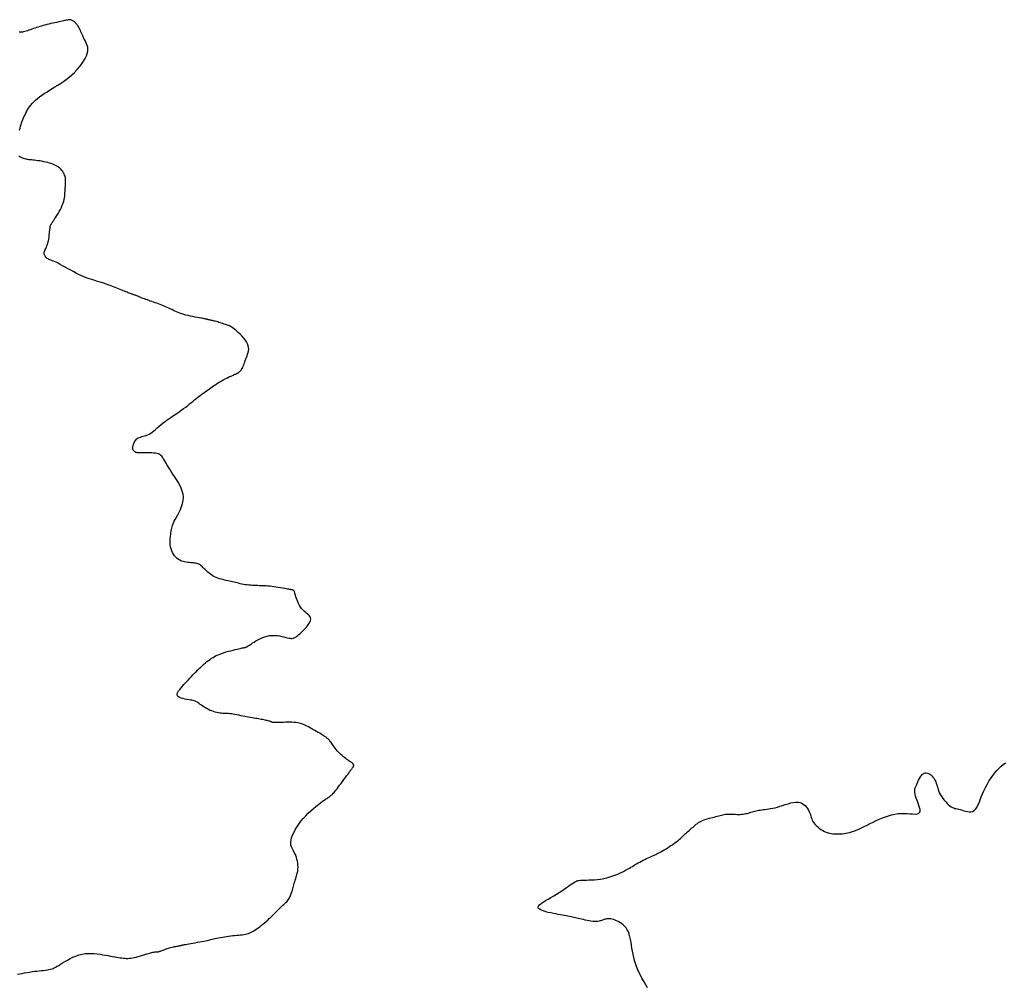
# Model space of a CAD drawing. Header units: millimetres. Extents: x 32690613 to 32693367, y 5343692 to 5344708.
# Tile 533 of 656: x 32692396 to 32692436, y 5344547 to 5344586. Entities that reach past the tile are written whole.
import ezdxf

# ---------------------------------------------------------------- set-up
doc = ezdxf.new("R2010")
doc.units = ezdxf.units.MM
doc.header["$LTSCALE"] = 20
doc.layers.add('02-DGM_HL_492.50', color=92, linetype='Continuous')
doc.layers.add('02-DGM_HL_493.00', color=102, linetype='Continuous')

msp = doc.modelspace()

# ---------------------------------------------------------------- linework, layer by layer
at = {"layer": '02-DGM_HL_492.50', "elevation": 492.5, "flags": 128}
for points in [[(32692396.154, 5344581.216), (32692396.169, 5344581.293), (32692396.187, 5344581.367), (32692396.208, 5344581.438), (32692396.232, 5344581.506), (32692396.257, 5344581.573), (32692396.284, 5344581.638), (32692396.313, 5344581.702), (32692396.341, 5344581.766), (32692396.37, 5344581.829), (32692396.4, 5344581.893), (32692396.432, 5344581.957), (32692396.467, 5344582.021), (32692396.506, 5344582.085), (32692396.549, 5344582.149), (32692396.599, 5344582.214), (32692396.655, 5344582.278), (32692396.719, 5344582.343), (32692396.79, 5344582.409), (32692396.868, 5344582.474), (32692396.952, 5344582.54), (32692397.042, 5344582.606), (32692397.138, 5344582.673), (32692397.238, 5344582.739), (32692397.343, 5344582.806), (32692397.452, 5344582.873), (32692397.563, 5344582.941), (32692397.677, 5344583.011), (32692397.792, 5344583.084), (32692397.907, 5344583.161), (32692398.021, 5344583.243), (32692398.134, 5344583.33), (32692398.245, 5344583.425), (32692398.351, 5344583.526), (32692398.453, 5344583.634), (32692398.548, 5344583.744), (32692398.634, 5344583.857), (32692398.711, 5344583.969), (32692398.775, 5344584.079), (32692398.826, 5344584.184), (32692398.862, 5344584.283), (32692398.881, 5344584.374), (32692398.886, 5344584.457), (32692398.879, 5344584.534), (32692398.862, 5344584.606), (32692398.838, 5344584.674), (32692398.809, 5344584.738), (32692398.777, 5344584.801), (32692398.744, 5344584.862), (32692398.714, 5344584.923), (32692398.685, 5344584.984), (32692398.658, 5344585.043), (32692398.633, 5344585.101), (32692398.608, 5344585.156), (32692398.585, 5344585.209), (32692398.563, 5344585.257), (32692398.541, 5344585.301), (32692398.519, 5344585.341), (32692398.498, 5344585.376), (32692398.478, 5344585.407), (32692398.457, 5344585.435), (32692398.436, 5344585.46), (32692398.415, 5344585.483), (32692398.394, 5344585.504), (32692398.373, 5344585.525), (32692398.351, 5344585.544), (32692398.329, 5344585.563), (32692398.306, 5344585.581), (32692398.282, 5344585.597), (32692398.258, 5344585.61), (32692398.233, 5344585.621), (32692398.207, 5344585.63), (32692398.18, 5344585.635), (32692398.153, 5344585.636), (32692398.123, 5344585.634), (32692398.091, 5344585.629), (32692398.055, 5344585.622), (32692398.015, 5344585.612), (32692397.97, 5344585.601), (32692397.919, 5344585.588), (32692397.86, 5344585.574), (32692397.795, 5344585.559), (32692397.723, 5344585.544), (32692397.646, 5344585.528), (32692397.566, 5344585.512), (32692397.484, 5344585.495), (32692397.401, 5344585.477), (32692397.319, 5344585.459), (32692397.24, 5344585.441), (32692397.165, 5344585.422), (32692397.092, 5344585.402), (32692397.023, 5344585.383), (32692396.957, 5344585.363), (32692396.892, 5344585.342), (32692396.828, 5344585.322), (32692396.766, 5344585.3), (32692396.704, 5344585.279), (32692396.643, 5344585.257), (32692396.582, 5344585.235), (32692396.522, 5344585.214), (32692396.464, 5344585.195), (32692396.409, 5344585.177), (32692396.357, 5344585.162), (32692396.309, 5344585.149), (32692396.265, 5344585.14), (32692396.226, 5344585.136), (32692396.192, 5344585.135), (32692396.162, 5344585.137), (32692396.137, 5344585.143)], [(32692396.071, 5344547.392), (32692396.157, 5344547.409), (32692396.25, 5344547.428), (32692396.348, 5344547.447), (32692396.449, 5344547.465), (32692396.551, 5344547.482), (32692396.652, 5344547.498), (32692396.752, 5344547.51), (32692396.848, 5344547.521), (32692396.94, 5344547.531), (32692397.029, 5344547.539), (32692397.112, 5344547.547), (32692397.191, 5344547.556), (32692397.263, 5344547.566), (32692397.328, 5344547.577), (32692397.387, 5344547.59), (32692397.441, 5344547.606), (32692397.492, 5344547.626), (32692397.543, 5344547.649), (32692397.596, 5344547.677), (32692397.654, 5344547.71), (32692397.717, 5344547.749), (32692397.79, 5344547.794), (32692397.873, 5344547.846), (32692397.966, 5344547.902), (32692398.067, 5344547.96), (32692398.175, 5344548.018), (32692398.29, 5344548.073), (32692398.408, 5344548.123), (32692398.53, 5344548.166), (32692398.654, 5344548.198), (32692398.778, 5344548.219), (32692398.902, 5344548.229), (32692399.024, 5344548.23), (32692399.145, 5344548.224), (32692399.264, 5344548.212), (32692399.379, 5344548.196), (32692399.489, 5344548.177), (32692399.595, 5344548.158), (32692399.695, 5344548.14), (32692399.79, 5344548.123), (32692399.879, 5344548.107), (32692399.964, 5344548.093), (32692400.043, 5344548.079), (32692400.117, 5344548.067), (32692400.187, 5344548.056), (32692400.252, 5344548.047), (32692400.313, 5344548.039), (32692400.371, 5344548.033), (32692400.427, 5344548.029), (32692400.484, 5344548.028), (32692400.543, 5344548.031), (32692400.604, 5344548.037), (32692400.671, 5344548.046), (32692400.743, 5344548.061), (32692400.822, 5344548.08), (32692400.906, 5344548.103), (32692400.993, 5344548.128), (32692401.081, 5344548.154), (32692401.167, 5344548.18), (32692401.249, 5344548.206), (32692401.325, 5344548.229), (32692401.392, 5344548.248), (32692401.448, 5344548.262), (32692401.495, 5344548.273), (32692401.534, 5344548.28), (32692401.566, 5344548.285), (32692401.592, 5344548.287), (32692401.615, 5344548.288), (32692401.634, 5344548.288), (32692401.652, 5344548.289), (32692401.67, 5344548.29), (32692401.688, 5344548.292), (32692401.708, 5344548.295), (32692401.728, 5344548.299), (32692401.75, 5344548.305), (32692401.774, 5344548.312), (32692401.8, 5344548.321), (32692401.829, 5344548.332), (32692401.862, 5344548.344), (32692401.897, 5344548.358), (32692401.936, 5344548.374), (32692401.976, 5344548.39), (32692402.02, 5344548.406), (32692402.065, 5344548.422), (32692402.112, 5344548.438), (32692402.161, 5344548.453), (32692402.212, 5344548.466), (32692402.263, 5344548.478), (32692402.313, 5344548.489), (32692402.362, 5344548.499), (32692402.409, 5344548.508), (32692402.452, 5344548.516), (32692402.491, 5344548.523), (32692402.525, 5344548.529), (32692402.553, 5344548.534), (32692402.576, 5344548.539), (32692402.594, 5344548.543), (32692402.609, 5344548.546), (32692402.621, 5344548.549), (32692402.631, 5344548.552), (32692402.639, 5344548.555), (32692402.648, 5344548.557), (32692402.657, 5344548.559), (32692402.668, 5344548.562), (32692402.682, 5344548.565), (32692402.702, 5344548.569), (32692402.728, 5344548.574), (32692402.763, 5344548.58), (32692402.807, 5344548.588), (32692402.863, 5344548.598), (32692402.931, 5344548.611), (32692403.01, 5344548.625), (32692403.095, 5344548.641), (32692403.185, 5344548.658), (32692403.276, 5344548.675), (32692403.366, 5344548.692), (32692403.451, 5344548.708), (32692403.529, 5344548.723), (32692403.599, 5344548.737), (32692403.66, 5344548.75), (32692403.715, 5344548.762), (32692403.767, 5344548.774), (32692403.818, 5344548.785), (32692403.869, 5344548.796), (32692403.923, 5344548.808), (32692403.982, 5344548.821), (32692404.047, 5344548.834), (32692404.119, 5344548.849), (32692404.195, 5344548.863), (32692404.275, 5344548.878), (32692404.358, 5344548.892), (32692404.442, 5344548.906), (32692404.527, 5344548.919), (32692404.611, 5344548.93), (32692404.694, 5344548.939), (32692404.774, 5344548.947), (32692404.853, 5344548.955), (32692404.929, 5344548.962), (32692405.003, 5344548.97), (32692405.073, 5344548.978), (32692405.14, 5344548.988), (32692405.204, 5344549), (32692405.264, 5344549.014), (32692405.322, 5344549.032), (32692405.377, 5344549.052), (32692405.431, 5344549.075), (32692405.485, 5344549.102), (32692405.539, 5344549.133), (32692405.594, 5344549.167), (32692405.651, 5344549.206), (32692405.71, 5344549.248), (32692405.772, 5344549.295), (32692405.835, 5344549.345), (32692405.899, 5344549.397), (32692405.963, 5344549.452), (32692406.027, 5344549.508), (32692406.09, 5344549.565), (32692406.151, 5344549.622), (32692406.211, 5344549.678), (32692406.268, 5344549.734), (32692406.323, 5344549.79), (32692406.376, 5344549.843), (32692406.427, 5344549.895), (32692406.477, 5344549.945), (32692406.525, 5344549.993), (32692406.572, 5344550.038), (32692406.617, 5344550.08), (32692406.661, 5344550.12), (32692406.703, 5344550.157), (32692406.743, 5344550.193), (32692406.781, 5344550.229), (32692406.817, 5344550.264), (32692406.851, 5344550.3), (32692406.882, 5344550.336), (32692406.91, 5344550.374), (32692406.937, 5344550.412), (32692406.96, 5344550.453), (32692406.982, 5344550.494), (32692407.002, 5344550.537), (32692407.02, 5344550.581), (32692407.037, 5344550.625), (32692407.052, 5344550.671), (32692407.067, 5344550.718), (32692407.08, 5344550.767), (32692407.094, 5344550.816), (32692407.108, 5344550.868), (32692407.122, 5344550.922), (32692407.137, 5344550.978), (32692407.154, 5344551.037), (32692407.173, 5344551.099), (32692407.194, 5344551.164), (32692407.216, 5344551.231), (32692407.238, 5344551.302), (32692407.259, 5344551.374), (32692407.277, 5344551.449), (32692407.292, 5344551.526), (32692407.302, 5344551.603), (32692407.307, 5344551.682), (32692407.304, 5344551.762), (32692407.296, 5344551.841), (32692407.282, 5344551.92), (32692407.263, 5344551.997), (32692407.24, 5344552.072), (32692407.214, 5344552.144), (32692407.185, 5344552.213), (32692407.155, 5344552.277), (32692407.124, 5344552.336), (32692407.093, 5344552.391), (32692407.065, 5344552.446), (32692407.042, 5344552.502), (32692407.024, 5344552.56), (32692407.015, 5344552.623), (32692407.015, 5344552.693), (32692407.026, 5344552.772), (32692407.05, 5344552.861), (32692407.086, 5344552.959), (32692407.134, 5344553.065), (32692407.192, 5344553.176), (32692407.26, 5344553.29), (32692407.337, 5344553.405), (32692407.422, 5344553.52), (32692407.515, 5344553.633), (32692407.613, 5344553.742), (32692407.716, 5344553.845), (32692407.82, 5344553.943), (32692407.924, 5344554.035), (32692408.025, 5344554.119), (32692408.121, 5344554.195), (32692408.21, 5344554.263), (32692408.289, 5344554.321), (32692408.356, 5344554.369), (32692408.412, 5344554.408), (32692408.46, 5344554.44), (32692408.5, 5344554.466), (32692408.533, 5344554.488), (32692408.563, 5344554.507), (32692408.589, 5344554.525), (32692408.613, 5344554.543), (32692408.638, 5344554.563), (32692408.663, 5344554.586), (32692408.689, 5344554.612), (32692408.718, 5344554.642), (32692408.75, 5344554.678), (32692408.785, 5344554.72), (32692408.824, 5344554.769), (32692408.869, 5344554.826), (32692408.92, 5344554.891), (32692408.974, 5344554.963), (32692409.031, 5344555.039), (32692409.09, 5344555.117), (32692409.147, 5344555.194), (32692409.202, 5344555.269), (32692409.253, 5344555.338), (32692409.299, 5344555.4), (32692409.338, 5344555.452), (32692409.37, 5344555.496), (32692409.397, 5344555.533), (32692409.419, 5344555.563), (32692409.438, 5344555.587), (32692409.453, 5344555.608), (32692409.466, 5344555.627), (32692409.479, 5344555.643), (32692409.49, 5344555.659), (32692409.501, 5344555.674), (32692409.511, 5344555.69), (32692409.52, 5344555.704), (32692409.527, 5344555.719), (32692409.533, 5344555.733), (32692409.536, 5344555.747), (32692409.537, 5344555.761), (32692409.535, 5344555.775), (32692409.531, 5344555.789), (32692409.524, 5344555.802), (32692409.516, 5344555.815), (32692409.506, 5344555.827), (32692409.495, 5344555.839), (32692409.483, 5344555.85), (32692409.47, 5344555.86), (32692409.457, 5344555.87), (32692409.443, 5344555.88), (32692409.427, 5344555.89), (32692409.409, 5344555.901), (32692409.388, 5344555.914), (32692409.363, 5344555.93), (32692409.335, 5344555.949), (32692409.301, 5344555.973), (32692409.262, 5344556.001), (32692409.218, 5344556.033), (32692409.172, 5344556.07), (32692409.122, 5344556.11), (32692409.072, 5344556.153), (32692409.021, 5344556.198), (32692408.971, 5344556.246), (32692408.923, 5344556.296), (32692408.878, 5344556.347), (32692408.836, 5344556.398), (32692408.796, 5344556.449), (32692408.759, 5344556.499), (32692408.725, 5344556.548), (32692408.693, 5344556.593), (32692408.663, 5344556.636), (32692408.635, 5344556.675), (32692408.61, 5344556.709), (32692408.586, 5344556.738), (32692408.564, 5344556.765), (32692408.542, 5344556.787), (32692408.522, 5344556.807), (32692408.503, 5344556.825), (32692408.484, 5344556.842), (32692408.466, 5344556.857), (32692408.447, 5344556.872), (32692408.428, 5344556.887), (32692408.406, 5344556.902), (32692408.381, 5344556.919), (32692408.352, 5344556.938), (32692408.318, 5344556.959), (32692408.277, 5344556.984), (32692408.229, 5344557.013), (32692408.174, 5344557.045), (32692408.111, 5344557.082), (32692408.044, 5344557.121), (32692407.973, 5344557.161), (32692407.901, 5344557.201), (32692407.83, 5344557.241), (32692407.76, 5344557.28), (32692407.693, 5344557.315), (32692407.632, 5344557.348), (32692407.574, 5344557.376), (32692407.519, 5344557.401), (32692407.463, 5344557.423), (32692407.407, 5344557.441), (32692407.348, 5344557.456), (32692407.284, 5344557.468), (32692407.214, 5344557.477), (32692407.138, 5344557.484), (32692407.056, 5344557.487), (32692406.97, 5344557.489), (32692406.884, 5344557.489), (32692406.799, 5344557.487), (32692406.718, 5344557.485), (32692406.642, 5344557.483), (32692406.575, 5344557.48), (32692406.518, 5344557.478), (32692406.469, 5344557.476), (32692406.429, 5344557.475), (32692406.396, 5344557.475), (32692406.368, 5344557.475), (32692406.345, 5344557.476), (32692406.326, 5344557.478), (32692406.308, 5344557.481), (32692406.292, 5344557.485), (32692406.276, 5344557.49), (32692406.259, 5344557.496), (32692406.241, 5344557.503), (32692406.222, 5344557.51), (32692406.2, 5344557.518), (32692406.174, 5344557.527), (32692406.145, 5344557.536), (32692406.111, 5344557.545), (32692406.073, 5344557.555), (32692406.03, 5344557.564), (32692405.985, 5344557.574), (32692405.936, 5344557.584), (32692405.884, 5344557.594), (32692405.831, 5344557.604), (32692405.775, 5344557.614), (32692405.717, 5344557.624), (32692405.658, 5344557.634), (32692405.597, 5344557.643), (32692405.533, 5344557.654), (32692405.467, 5344557.665), (32692405.398, 5344557.677), (32692405.327, 5344557.689), (32692405.252, 5344557.704), (32692405.174, 5344557.719), (32692405.094, 5344557.736), (32692405.013, 5344557.752), (32692404.932, 5344557.769), (32692404.853, 5344557.785), (32692404.777, 5344557.799), (32692404.706, 5344557.812), (32692404.64, 5344557.822), (32692404.58, 5344557.829), (32692404.526, 5344557.833), (32692404.475, 5344557.837), (32692404.427, 5344557.839), (32692404.38, 5344557.84), (32692404.333, 5344557.843), (32692404.284, 5344557.846), (32692404.232, 5344557.851), (32692404.176, 5344557.859), (32692404.115, 5344557.869), (32692404.052, 5344557.882), (32692403.987, 5344557.898), (32692403.92, 5344557.917), (32692403.853, 5344557.94), (32692403.787, 5344557.965), (32692403.722, 5344557.994), (32692403.66, 5344558.027), (32692403.6, 5344558.062), (32692403.543, 5344558.098), (32692403.489, 5344558.135), (32692403.438, 5344558.172), (32692403.392, 5344558.206), (32692403.349, 5344558.238), (32692403.31, 5344558.266), (32692403.276, 5344558.29), (32692403.244, 5344558.309), (32692403.213, 5344558.325), (32692403.181, 5344558.339), (32692403.145, 5344558.35), (32692403.104, 5344558.36), (32692403.055, 5344558.37), (32692402.997, 5344558.379), (32692402.93, 5344558.39), (32692402.855, 5344558.402), (32692402.776, 5344558.417), (32692402.699, 5344558.434), (32692402.627, 5344558.455), (32692402.563, 5344558.481), (32692402.512, 5344558.511), (32692402.479, 5344558.547), (32692402.465, 5344558.59), (32692402.469, 5344558.638), (32692402.49, 5344558.69), (32692402.523, 5344558.747), (32692402.567, 5344558.807), (32692402.618, 5344558.869), (32692402.675, 5344558.933), (32692402.735, 5344558.998), (32692402.795, 5344559.063), (32692402.855, 5344559.128), (32692402.915, 5344559.192), (32692402.976, 5344559.257), (32692403.036, 5344559.321), (32692403.098, 5344559.385), (32692403.159, 5344559.449), (32692403.221, 5344559.512), (32692403.283, 5344559.574), (32692403.346, 5344559.636), (32692403.409, 5344559.697), (32692403.472, 5344559.755), (32692403.535, 5344559.812), (32692403.597, 5344559.866), (32692403.659, 5344559.917), (32692403.72, 5344559.965), (32692403.781, 5344560.009), (32692403.841, 5344560.051), (32692403.903, 5344560.089), (32692403.966, 5344560.124), (32692404.032, 5344560.158), (32692404.101, 5344560.189), (32692404.176, 5344560.22), (32692404.255, 5344560.249), (32692404.341, 5344560.277), (32692404.431, 5344560.305), (32692404.523, 5344560.331), (32692404.614, 5344560.355), (32692404.703, 5344560.378), (32692404.786, 5344560.399), (32692404.863, 5344560.417), (32692404.931, 5344560.433), (32692404.987, 5344560.446), (32692405.033, 5344560.456), (32692405.071, 5344560.464), (32692405.101, 5344560.47), (32692405.124, 5344560.475), (32692405.143, 5344560.479), (32692405.159, 5344560.482), (32692405.173, 5344560.484), (32692405.186, 5344560.487), (32692405.199, 5344560.49), (32692405.211, 5344560.493), (32692405.224, 5344560.497), (32692405.235, 5344560.501), (32692405.247, 5344560.506), (32692405.259, 5344560.512), (32692405.272, 5344560.519), (32692405.284, 5344560.527), (32692405.298, 5344560.537), (32692405.315, 5344560.549), (32692405.336, 5344560.564), (32692405.363, 5344560.583), (32692405.396, 5344560.606), (32692405.437, 5344560.633), (32692405.487, 5344560.666), (32692405.548, 5344560.704), (32692405.618, 5344560.746), (32692405.696, 5344560.79), (32692405.781, 5344560.833), (32692405.872, 5344560.873), (32692405.967, 5344560.909), (32692406.066, 5344560.938), (32692406.167, 5344560.958), (32692406.269, 5344560.967), (32692406.37, 5344560.966), (32692406.469, 5344560.959), (32692406.565, 5344560.945), (32692406.657, 5344560.928), (32692406.742, 5344560.91), (32692406.819, 5344560.891), (32692406.887, 5344560.875), (32692406.945, 5344560.862), (32692406.995, 5344560.853), (32692407.037, 5344560.849), (32692407.075, 5344560.849), (32692407.109, 5344560.855), (32692407.142, 5344560.866), (32692407.176, 5344560.882), (32692407.212, 5344560.904), (32692407.252, 5344560.932), (32692407.295, 5344560.966), (32692407.342, 5344561.004), (32692407.39, 5344561.047), (32692407.44, 5344561.093), (32692407.491, 5344561.142), (32692407.542, 5344561.194), (32692407.593, 5344561.248), (32692407.642, 5344561.302), (32692407.688, 5344561.357), (32692407.73, 5344561.412), (32692407.765, 5344561.467), (32692407.793, 5344561.52), (32692407.811, 5344561.572), (32692407.818, 5344561.622), (32692407.812, 5344561.669), (32692407.793, 5344561.713), (32692407.761, 5344561.755), (32692407.72, 5344561.796), (32692407.671, 5344561.837), (32692407.618, 5344561.881), (32692407.563, 5344561.928), (32692407.508, 5344561.979), (32692407.456, 5344562.037), (32692407.409, 5344562.1), (32692407.366, 5344562.169), (32692407.328, 5344562.241), (32692407.295, 5344562.313), (32692407.267, 5344562.384), (32692407.242, 5344562.452), (32692407.222, 5344562.513), (32692407.205, 5344562.567), (32692407.192, 5344562.611), (32692407.182, 5344562.647), (32692407.174, 5344562.674), (32692407.168, 5344562.696), (32692407.164, 5344562.712), (32692407.16, 5344562.724), (32692407.156, 5344562.734), (32692407.152, 5344562.742), (32692407.146, 5344562.749), (32692407.14, 5344562.756), (32692407.132, 5344562.763), (32692407.124, 5344562.769), (32692407.114, 5344562.775), (32692407.103, 5344562.781), (32692407.091, 5344562.785), (32692407.078, 5344562.79), (32692407.064, 5344562.793), (32692407.047, 5344562.797), (32692407.027, 5344562.8), (32692407.002, 5344562.804), (32692406.97, 5344562.809), (32692406.932, 5344562.815), (32692406.884, 5344562.823), (32692406.827, 5344562.832), (32692406.758, 5344562.844), (32692406.681, 5344562.857), (32692406.598, 5344562.871), (32692406.511, 5344562.886), (32692406.422, 5344562.901), (32692406.334, 5344562.914), (32692406.25, 5344562.927), (32692406.171, 5344562.937), (32692406.1, 5344562.945), (32692406.036, 5344562.95), (32692405.976, 5344562.954), (32692405.92, 5344562.956), (32692405.866, 5344562.958), (32692405.811, 5344562.959), (32692405.754, 5344562.96), (32692405.694, 5344562.961), (32692405.629, 5344562.963), (32692405.559, 5344562.966), (32692405.487, 5344562.971), (32692405.413, 5344562.976), (32692405.338, 5344562.983), (32692405.264, 5344562.991), (32692405.19, 5344563), (32692405.12, 5344563.012), (32692405.053, 5344563.025), (32692404.988, 5344563.039), (32692404.926, 5344563.055), (32692404.865, 5344563.071), (32692404.805, 5344563.087), (32692404.745, 5344563.103), (32692404.685, 5344563.119), (32692404.623, 5344563.134), (32692404.559, 5344563.147), (32692404.493, 5344563.16), (32692404.426, 5344563.173), (32692404.358, 5344563.187), (32692404.29, 5344563.202), (32692404.223, 5344563.219), (32692404.156, 5344563.238), (32692404.091, 5344563.261), (32692404.027, 5344563.287), (32692403.966, 5344563.316), (32692403.907, 5344563.348), (32692403.85, 5344563.383), (32692403.796, 5344563.42), (32692403.744, 5344563.458), (32692403.696, 5344563.497), (32692403.651, 5344563.537), (32692403.609, 5344563.577), (32692403.571, 5344563.617), (32692403.534, 5344563.655), (32692403.499, 5344563.692), (32692403.465, 5344563.726), (32692403.431, 5344563.757), (32692403.397, 5344563.785), (32692403.363, 5344563.808), (32692403.326, 5344563.827), (32692403.288, 5344563.841), (32692403.248, 5344563.852), (32692403.205, 5344563.86), (32692403.16, 5344563.866), (32692403.112, 5344563.871), (32692403.061, 5344563.875), (32692403.006, 5344563.879), (32692402.949, 5344563.884), (32692402.888, 5344563.89), (32692402.825, 5344563.899), (32692402.762, 5344563.911), (32692402.698, 5344563.928), (32692402.635, 5344563.949), (32692402.573, 5344563.977), (32692402.514, 5344564.011), (32692402.458, 5344564.053), (32692402.406, 5344564.102), (32692402.358, 5344564.157), (32692402.314, 5344564.218), (32692402.277, 5344564.285), (32692402.245, 5344564.357), (32692402.219, 5344564.433), (32692402.201, 5344564.513), (32692402.189, 5344564.596), (32692402.184, 5344564.68), (32692402.185, 5344564.765), (32692402.189, 5344564.85), (32692402.197, 5344564.932), (32692402.207, 5344565.01), (32692402.217, 5344565.083), (32692402.228, 5344565.15), (32692402.237, 5344565.209), (32692402.247, 5344565.263), (32692402.258, 5344565.314), (32692402.273, 5344565.365), (32692402.291, 5344565.418), (32692402.315, 5344565.476), (32692402.346, 5344565.54), (32692402.385, 5344565.614), (32692402.433, 5344565.7), (32692402.487, 5344565.796), (32692402.542, 5344565.901), (32692402.596, 5344566.014), (32692402.644, 5344566.132), (32692402.682, 5344566.254), (32692402.707, 5344566.378), (32692402.714, 5344566.503), (32692402.701, 5344566.627), (32692402.67, 5344566.751), (32692402.625, 5344566.872), (32692402.568, 5344566.991), (32692402.503, 5344567.107), (32692402.434, 5344567.219), (32692402.363, 5344567.328), (32692402.294, 5344567.432), (32692402.23, 5344567.531), (32692402.172, 5344567.625), (32692402.118, 5344567.713), (32692402.068, 5344567.795), (32692402.023, 5344567.87), (32692401.981, 5344567.939), (32692401.943, 5344568.001), (32692401.909, 5344568.056), (32692401.876, 5344568.103), (32692401.846, 5344568.143), (32692401.814, 5344568.176), (32692401.781, 5344568.204), (32692401.744, 5344568.226), (32692401.702, 5344568.243), (32692401.653, 5344568.257), (32692401.595, 5344568.266), (32692401.527, 5344568.273), (32692401.452, 5344568.277), (32692401.372, 5344568.279), (32692401.289, 5344568.28), (32692401.208, 5344568.28), (32692401.129, 5344568.279), (32692401.056, 5344568.279), (32692400.992, 5344568.28), (32692400.938, 5344568.282), (32692400.894, 5344568.285), (32692400.859, 5344568.289), (32692400.831, 5344568.294), (32692400.808, 5344568.301), (32692400.79, 5344568.308), (32692400.775, 5344568.317), (32692400.762, 5344568.326), (32692400.749, 5344568.337), (32692400.737, 5344568.348), (32692400.726, 5344568.36), (32692400.715, 5344568.373), (32692400.705, 5344568.387), (32692400.697, 5344568.402), (32692400.69, 5344568.418), (32692400.685, 5344568.435), (32692400.682, 5344568.452), (32692400.681, 5344568.471), (32692400.681, 5344568.491), (32692400.684, 5344568.513), (32692400.688, 5344568.537), (32692400.695, 5344568.563), (32692400.703, 5344568.591), (32692400.713, 5344568.621), (32692400.726, 5344568.654), (32692400.74, 5344568.688), (32692400.758, 5344568.724), (32692400.779, 5344568.759), (32692400.803, 5344568.793), (32692400.832, 5344568.825), (32692400.865, 5344568.854), (32692400.903, 5344568.879), (32692400.947, 5344568.899), (32692400.995, 5344568.916), (32692401.047, 5344568.931), (32692401.102, 5344568.945), (32692401.16, 5344568.962), (32692401.22, 5344568.981), (32692401.281, 5344569.005), (32692401.342, 5344569.035), (32692401.403, 5344569.072), (32692401.465, 5344569.117), (32692401.529, 5344569.167), (32692401.595, 5344569.223), (32692401.665, 5344569.284), (32692401.74, 5344569.348), (32692401.821, 5344569.416), (32692401.908, 5344569.486), (32692402.003, 5344569.557), (32692402.103, 5344569.629), (32692402.208, 5344569.702), (32692402.314, 5344569.774), (32692402.42, 5344569.846), (32692402.525, 5344569.917), (32692402.625, 5344569.986), (32692402.72, 5344570.054), (32692402.808, 5344570.118), (32692402.888, 5344570.181), (32692402.963, 5344570.241), (32692403.034, 5344570.298), (32692403.1, 5344570.354), (32692403.164, 5344570.407), (32692403.225, 5344570.458), (32692403.286, 5344570.507), (32692403.347, 5344570.554), (32692403.407, 5344570.599), (32692403.468, 5344570.643), (32692403.528, 5344570.685), (32692403.587, 5344570.726), (32692403.645, 5344570.766), (32692403.702, 5344570.806), (32692403.759, 5344570.845), (32692403.813, 5344570.884), (32692403.868, 5344570.923), (32692403.921, 5344570.961), (32692403.975, 5344570.999), (32692404.03, 5344571.036), (32692404.086, 5344571.073), (32692404.143, 5344571.11), (32692404.203, 5344571.146), (32692404.265, 5344571.181), (32692404.329, 5344571.216), (32692404.393, 5344571.249), (32692404.457, 5344571.28), (32692404.518, 5344571.31), (32692404.576, 5344571.337), (32692404.629, 5344571.361), (32692404.676, 5344571.383), (32692404.716, 5344571.401), (32692404.751, 5344571.416), (32692404.78, 5344571.429), (32692404.805, 5344571.44), (32692404.828, 5344571.45), (32692404.849, 5344571.46), (32692404.868, 5344571.47), (32692404.888, 5344571.481), (32692404.909, 5344571.493), (32692404.931, 5344571.506), (32692404.954, 5344571.523), (32692404.977, 5344571.542), (32692405, 5344571.565), (32692405.024, 5344571.592), (32692405.047, 5344571.624), (32692405.069, 5344571.661), (32692405.09, 5344571.704), (32692405.111, 5344571.752), (32692405.132, 5344571.804), (32692405.152, 5344571.86), (32692405.173, 5344571.919), (32692405.194, 5344571.98), (32692405.216, 5344572.043), (32692405.239, 5344572.106), (32692405.263, 5344572.169), (32692405.286, 5344572.233), (32692405.306, 5344572.298), (32692405.321, 5344572.364), (32692405.329, 5344572.432), (32692405.327, 5344572.502), (32692405.314, 5344572.575), (32692405.287, 5344572.65), (32692405.246, 5344572.728), (32692405.191, 5344572.808), (32692405.128, 5344572.888), (32692405.057, 5344572.965), (32692404.984, 5344573.04), (32692404.911, 5344573.109), (32692404.84, 5344573.171), (32692404.776, 5344573.225), (32692404.72, 5344573.269), (32692404.672, 5344573.304), (32692404.629, 5344573.332), (32692404.591, 5344573.354), (32692404.554, 5344573.371), (32692404.518, 5344573.386), (32692404.481, 5344573.399), (32692404.441, 5344573.413), (32692404.397, 5344573.428), (32692404.349, 5344573.443), (32692404.298, 5344573.46), (32692404.245, 5344573.477), (32692404.191, 5344573.494), (32692404.138, 5344573.51), (32692404.087, 5344573.526), (32692404.037, 5344573.54), (32692403.991, 5344573.553), (32692403.948, 5344573.564), (32692403.909, 5344573.573), (32692403.873, 5344573.582), (32692403.841, 5344573.589), (32692403.811, 5344573.595), (32692403.785, 5344573.6), (32692403.763, 5344573.605), (32692403.743, 5344573.609), (32692403.727, 5344573.613), (32692403.712, 5344573.616), (32692403.699, 5344573.619), (32692403.688, 5344573.622), (32692403.676, 5344573.625), (32692403.665, 5344573.629), (32692403.654, 5344573.632), (32692403.641, 5344573.636), (32692403.626, 5344573.64), (32692403.608, 5344573.644), (32692403.584, 5344573.65), (32692403.554, 5344573.656), (32692403.516, 5344573.664), (32692403.47, 5344573.673), (32692403.412, 5344573.683), (32692403.344, 5344573.695), (32692403.266, 5344573.708), (32692403.181, 5344573.724), (32692403.091, 5344573.74), (32692402.998, 5344573.759), (32692402.906, 5344573.779), (32692402.815, 5344573.8), (32692402.729, 5344573.824), (32692402.649, 5344573.849), (32692402.575, 5344573.875), (32692402.506, 5344573.902), (32692402.44, 5344573.931), (32692402.376, 5344573.96), (32692402.314, 5344573.99), (32692402.252, 5344574.02), (32692402.189, 5344574.05), (32692402.124, 5344574.079), (32692402.058, 5344574.109), (32692401.99, 5344574.138), (32692401.922, 5344574.167), (32692401.853, 5344574.194), (32692401.785, 5344574.222), (32692401.716, 5344574.248), (32692401.648, 5344574.273), (32692401.581, 5344574.297), (32692401.516, 5344574.321), (32692401.451, 5344574.343), (32692401.389, 5344574.364), (32692401.328, 5344574.385), (32692401.269, 5344574.406), (32692401.213, 5344574.426), (32692401.158, 5344574.446), (32692401.107, 5344574.465), (32692401.058, 5344574.485), (32692401.012, 5344574.504), (32692400.968, 5344574.522), (32692400.927, 5344574.539), (32692400.888, 5344574.555), (32692400.853, 5344574.57), (32692400.82, 5344574.583), (32692400.789, 5344574.595), (32692400.76, 5344574.606), (32692400.733, 5344574.616), (32692400.705, 5344574.625), (32692400.677, 5344574.635), (32692400.648, 5344574.645), (32692400.617, 5344574.656), (32692400.583, 5344574.669), (32692400.545, 5344574.683), (32692400.503, 5344574.698), (32692400.458, 5344574.716), (32692400.41, 5344574.735), (32692400.358, 5344574.755), (32692400.302, 5344574.777), (32692400.244, 5344574.801), (32692400.182, 5344574.825), (32692400.117, 5344574.851), (32692400.05, 5344574.878), (32692399.982, 5344574.905), (32692399.914, 5344574.931), (32692399.847, 5344574.957), (32692399.783, 5344574.982), (32692399.722, 5344575.006), (32692399.665, 5344575.027), (32692399.614, 5344575.045), (32692399.566, 5344575.062), (32692399.521, 5344575.077), (32692399.476, 5344575.091), (32692399.43, 5344575.105), (32692399.381, 5344575.12), (32692399.328, 5344575.136), (32692399.268, 5344575.153), (32692399.201, 5344575.172), (32692399.127, 5344575.195), (32692399.045, 5344575.221), (32692398.957, 5344575.25), (32692398.863, 5344575.284), (32692398.763, 5344575.323), (32692398.659, 5344575.367), (32692398.549, 5344575.417), (32692398.436, 5344575.472), (32692398.32, 5344575.533), (32692398.205, 5344575.595), (32692398.091, 5344575.659), (32692397.98, 5344575.72), (32692397.876, 5344575.779), (32692397.779, 5344575.832), (32692397.691, 5344575.878), (32692397.615, 5344575.915), (32692397.548, 5344575.944), (32692397.491, 5344575.968), (32692397.441, 5344575.987), (32692397.398, 5344576.003), (32692397.359, 5344576.019), (32692397.324, 5344576.035), (32692397.291, 5344576.053), (32692397.26, 5344576.074), (32692397.23, 5344576.099), (32692397.203, 5344576.126), (32692397.179, 5344576.156), (32692397.16, 5344576.187), (32692397.145, 5344576.22), (32692397.136, 5344576.253), (32692397.133, 5344576.287), (32692397.138, 5344576.32), (32692397.148, 5344576.354), (32692397.163, 5344576.391), (32692397.182, 5344576.429), (32692397.203, 5344576.472), (32692397.225, 5344576.519), (32692397.248, 5344576.572), (32692397.269, 5344576.631), (32692397.287, 5344576.698), (32692397.304, 5344576.771), (32692397.318, 5344576.846), (32692397.33, 5344576.923), (32692397.34, 5344576.999), (32692397.349, 5344577.071), (32692397.356, 5344577.139), (32692397.363, 5344577.198), (32692397.368, 5344577.248), (32692397.372, 5344577.29), (32692397.377, 5344577.324), (32692397.381, 5344577.353), (32692397.385, 5344577.376), (32692397.391, 5344577.396), (32692397.397, 5344577.413), (32692397.404, 5344577.429), (32692397.413, 5344577.445), (32692397.425, 5344577.463), (32692397.439, 5344577.483), (32692397.456, 5344577.507), (32692397.477, 5344577.535), (32692397.501, 5344577.571), (32692397.531, 5344577.613), (32692397.565, 5344577.665), (32692397.604, 5344577.725), (32692397.647, 5344577.795), (32692397.693, 5344577.87), (32692397.739, 5344577.95), (32692397.784, 5344578.033), (32692397.826, 5344578.118), (32692397.863, 5344578.201), (32692397.895, 5344578.282), (32692397.92, 5344578.359), (32692397.938, 5344578.433), (32692397.95, 5344578.503), (32692397.959, 5344578.571), (32692397.964, 5344578.637), (32692397.968, 5344578.701), (32692397.971, 5344578.765), (32692397.974, 5344578.827), (32692397.978, 5344578.89), (32692397.984, 5344578.952), (32692397.989, 5344579.014), (32692397.993, 5344579.076), (32692397.995, 5344579.136), (32692397.995, 5344579.195), (32692397.992, 5344579.252), (32692397.984, 5344579.307), (32692397.972, 5344579.361), (32692397.955, 5344579.412), (32692397.934, 5344579.46), (32692397.908, 5344579.507), (32692397.879, 5344579.551), (32692397.847, 5344579.593), (32692397.812, 5344579.633), (32692397.774, 5344579.67), (32692397.734, 5344579.705), (32692397.691, 5344579.737), (32692397.645, 5344579.768), (32692397.596, 5344579.796), (32692397.542, 5344579.822), (32692397.484, 5344579.847), (32692397.421, 5344579.87), (32692397.353, 5344579.891), (32692397.279, 5344579.911), (32692397.201, 5344579.93), (32692397.121, 5344579.947), (32692397.04, 5344579.962), (32692396.96, 5344579.976), (32692396.883, 5344579.987), (32692396.81, 5344579.997), (32692396.744, 5344580.005), (32692396.685, 5344580.011), (32692396.632, 5344580.016), (32692396.584, 5344580.02), (32692396.54, 5344580.024), (32692396.497, 5344580.029), (32692396.455, 5344580.036), (32692396.412, 5344580.045), (32692396.366, 5344580.057), (32692396.317, 5344580.073), (32692396.266, 5344580.092), (32692396.215, 5344580.114), (32692396.165, 5344580.138), (32692396.119, 5344580.164)]]:
    msp.add_lwpolyline(points, dxfattribs=at)
at = {"layer": '02-DGM_HL_493.00', "elevation": 493, "flags": 128}
msp.add_lwpolyline([(32692421.306, 5344546.848), (32692421.238, 5344546.964), (32692421.168, 5344547.084), (32692421.098, 5344547.206), (32692421.034, 5344547.329), (32692420.974, 5344547.451), (32692420.92, 5344547.574), (32692420.871, 5344547.698), (32692420.827, 5344547.821), (32692420.788, 5344547.944), (32692420.754, 5344548.068), (32692420.726, 5344548.192), (32692420.703, 5344548.316), (32692420.683, 5344548.439), (32692420.665, 5344548.56), (32692420.647, 5344548.678), (32692420.627, 5344548.791), (32692420.604, 5344548.898), (32692420.575, 5344548.998), (32692420.54, 5344549.09), (32692420.497, 5344549.174), (32692420.447, 5344549.248), (32692420.39, 5344549.314), (32692420.33, 5344549.373), (32692420.266, 5344549.424), (32692420.2, 5344549.468), (32692420.135, 5344549.505), (32692420.07, 5344549.537), (32692420.008, 5344549.563), (32692419.948, 5344549.584), (32692419.89, 5344549.599), (32692419.835, 5344549.61), (32692419.782, 5344549.615), (32692419.731, 5344549.617), (32692419.682, 5344549.613), (32692419.636, 5344549.606), (32692419.592, 5344549.594), (32692419.549, 5344549.579), (32692419.505, 5344549.563), (32692419.461, 5344549.547), (32692419.415, 5344549.531), (32692419.365, 5344549.518), (32692419.311, 5344549.508), (32692419.252, 5344549.502), (32692419.186, 5344549.503), (32692419.116, 5344549.508), (32692419.042, 5344549.518), (32692418.965, 5344549.531), (32692418.888, 5344549.546), (32692418.811, 5344549.563), (32692418.737, 5344549.581), (32692418.666, 5344549.598), (32692418.6, 5344549.614), (32692418.537, 5344549.629), (32692418.477, 5344549.644), (32692418.419, 5344549.657), (32692418.362, 5344549.67), (32692418.304, 5344549.683), (32692418.245, 5344549.695), (32692418.184, 5344549.707), (32692418.119, 5344549.719), (32692418.05, 5344549.732), (32692417.977, 5344549.745), (32692417.9, 5344549.759), (32692417.818, 5344549.773), (32692417.731, 5344549.789), (32692417.638, 5344549.807), (32692417.54, 5344549.826), (32692417.436, 5344549.848), (32692417.33, 5344549.872), (32692417.228, 5344549.898), (32692417.134, 5344549.927), (32692417.052, 5344549.959), (32692416.987, 5344549.994), (32692416.944, 5344550.033), (32692416.928, 5344550.075), (32692416.941, 5344550.121), (32692416.981, 5344550.171), (32692417.043, 5344550.225), (32692417.124, 5344550.281), (32692417.22, 5344550.341), (32692417.325, 5344550.403), (32692417.436, 5344550.467), (32692417.549, 5344550.533), (32692417.66, 5344550.6), (32692417.767, 5344550.668), (32692417.869, 5344550.736), (32692417.966, 5344550.801), (32692418.057, 5344550.863), (32692418.14, 5344550.921), (32692418.215, 5344550.973), (32692418.281, 5344551.018), (32692418.337, 5344551.056), (32692418.386, 5344551.087), (32692418.431, 5344551.111), (32692418.474, 5344551.129), (32692418.519, 5344551.143), (32692418.569, 5344551.153), (32692418.625, 5344551.159), (32692418.692, 5344551.163), (32692418.771, 5344551.165), (32692418.862, 5344551.166), (32692418.962, 5344551.169), (32692419.07, 5344551.172), (32692419.185, 5344551.179), (32692419.305, 5344551.19), (32692419.427, 5344551.205), (32692419.551, 5344551.227), (32692419.675, 5344551.256), (32692419.797, 5344551.291), (32692419.917, 5344551.331), (32692420.032, 5344551.374), (32692420.143, 5344551.42), (32692420.247, 5344551.467), (32692420.343, 5344551.513), (32692420.431, 5344551.558), (32692420.509, 5344551.6), (32692420.579, 5344551.64), (32692420.643, 5344551.678), (32692420.702, 5344551.715), (32692420.759, 5344551.75), (32692420.814, 5344551.785), (32692420.871, 5344551.819), (32692420.93, 5344551.854), (32692420.993, 5344551.889), (32692421.06, 5344551.924), (32692421.128, 5344551.958), (32692421.197, 5344551.992), (32692421.265, 5344552.024), (32692421.331, 5344552.055), (32692421.394, 5344552.083), (32692421.452, 5344552.109), (32692421.504, 5344552.132), (32692421.552, 5344552.153), (32692421.598, 5344552.173), (32692421.642, 5344552.193), (32692421.687, 5344552.214), (32692421.735, 5344552.238), (32692421.787, 5344552.265), (32692421.845, 5344552.297), (32692421.909, 5344552.334), (32692421.98, 5344552.375), (32692422.054, 5344552.421), (32692422.13, 5344552.469), (32692422.207, 5344552.518), (32692422.282, 5344552.569), (32692422.354, 5344552.618), (32692422.42, 5344552.667), (32692422.479, 5344552.712), (32692422.533, 5344552.756), (32692422.581, 5344552.798), (32692422.626, 5344552.838), (32692422.668, 5344552.878), (32692422.707, 5344552.916), (32692422.747, 5344552.953), (32692422.786, 5344552.991), (32692422.827, 5344553.028), (32692422.87, 5344553.065), (32692422.913, 5344553.103), (32692422.956, 5344553.14), (32692423, 5344553.178), (32692423.045, 5344553.215), (32692423.089, 5344553.253), (32692423.132, 5344553.29), (32692423.175, 5344553.327), (32692423.218, 5344553.364), (32692423.261, 5344553.401), (32692423.306, 5344553.436), (32692423.353, 5344553.469), (32692423.402, 5344553.501), (32692423.455, 5344553.531), (32692423.512, 5344553.558), (32692423.573, 5344553.582), (32692423.638, 5344553.604), (32692423.705, 5344553.624), (32692423.774, 5344553.642), (32692423.843, 5344553.659), (32692423.911, 5344553.675), (32692423.977, 5344553.691), (32692424.041, 5344553.707), (32692424.101, 5344553.723), (32692424.158, 5344553.739), (32692424.214, 5344553.754), (32692424.268, 5344553.768), (32692424.321, 5344553.781), (32692424.376, 5344553.792), (32692424.433, 5344553.8), (32692424.492, 5344553.806), (32692424.554, 5344553.808), (32692424.62, 5344553.808), (32692424.687, 5344553.806), (32692424.755, 5344553.803), (32692424.824, 5344553.8), (32692424.891, 5344553.798), (32692424.958, 5344553.796), (32692425.022, 5344553.798), (32692425.083, 5344553.801), (32692425.141, 5344553.808), (32692425.196, 5344553.817), (32692425.25, 5344553.827), (32692425.302, 5344553.839), (32692425.353, 5344553.853), (32692425.403, 5344553.867), (32692425.452, 5344553.881), (32692425.502, 5344553.896), (32692425.552, 5344553.91), (32692425.602, 5344553.924), (32692425.654, 5344553.937), (32692425.708, 5344553.95), (32692425.763, 5344553.961), (32692425.821, 5344553.972), (32692425.882, 5344553.981), (32692425.946, 5344553.989), (32692426.013, 5344553.997), (32692426.084, 5344554.005), (32692426.16, 5344554.015), (32692426.24, 5344554.027), (32692426.325, 5344554.043), (32692426.415, 5344554.063), (32692426.511, 5344554.089), (32692426.613, 5344554.121), (32692426.719, 5344554.156), (32692426.827, 5344554.192), (32692426.936, 5344554.227), (32692427.043, 5344554.256), (32692427.147, 5344554.278), (32692427.246, 5344554.29), (32692427.338, 5344554.288), (32692427.421, 5344554.272), (32692427.496, 5344554.241), (32692427.563, 5344554.2), (32692427.622, 5344554.149), (32692427.674, 5344554.092), (32692427.718, 5344554.031), (32692427.756, 5344553.968), (32692427.786, 5344553.906), (32692427.811, 5344553.845), (32692427.831, 5344553.788), (32692427.849, 5344553.732), (32692427.866, 5344553.677), (32692427.885, 5344553.624), (32692427.907, 5344553.57), (32692427.935, 5344553.517), (32692427.97, 5344553.462), (32692428.015, 5344553.407), (32692428.067, 5344553.352), (32692428.125, 5344553.298), (32692428.189, 5344553.246), (32692428.257, 5344553.197), (32692428.327, 5344553.153), (32692428.398, 5344553.114), (32692428.469, 5344553.082), (32692428.538, 5344553.057), (32692428.605, 5344553.039), (32692428.671, 5344553.026), (32692428.736, 5344553.019), (32692428.8, 5344553.016), (32692428.863, 5344553.015), (32692428.926, 5344553.016), (32692428.988, 5344553.019), (32692429.051, 5344553.021), (32692429.115, 5344553.025), (32692429.18, 5344553.03), (32692429.248, 5344553.039), (32692429.32, 5344553.052), (32692429.397, 5344553.07), (32692429.479, 5344553.094), (32692429.568, 5344553.125), (32692429.664, 5344553.163), (32692429.767, 5344553.209), (32692429.875, 5344553.26), (32692429.988, 5344553.315), (32692430.105, 5344553.372), (32692430.225, 5344553.432), (32692430.346, 5344553.491), (32692430.469, 5344553.549), (32692430.592, 5344553.604), (32692430.715, 5344553.656), (32692430.838, 5344553.704), (32692430.962, 5344553.745), (32692431.085, 5344553.781), (32692431.209, 5344553.809), (32692431.334, 5344553.828), (32692431.458, 5344553.838), (32692431.583, 5344553.838), (32692431.705, 5344553.832), (32692431.821, 5344553.823), (32692431.928, 5344553.814), (32692432.024, 5344553.811), (32692432.104, 5344553.816), (32692432.167, 5344553.834), (32692432.208, 5344553.867), (32692432.226, 5344553.919), (32692432.224, 5344553.988), (32692432.207, 5344554.068), (32692432.179, 5344554.158), (32692432.144, 5344554.252), (32692432.107, 5344554.348), (32692432.072, 5344554.441), (32692432.043, 5344554.528), (32692432.024, 5344554.606), (32692432.015, 5344554.675), (32692432.015, 5344554.739), (32692432.022, 5344554.798), (32692432.036, 5344554.855), (32692432.055, 5344554.911), (32692432.079, 5344554.969), (32692432.107, 5344555.031), (32692432.137, 5344555.097), (32692432.169, 5344555.165), (32692432.204, 5344555.232), (32692432.242, 5344555.297), (32692432.283, 5344555.354), (32692432.327, 5344555.403), (32692432.374, 5344555.439), (32692432.424, 5344555.46), (32692432.477, 5344555.464), (32692432.532, 5344555.452), (32692432.587, 5344555.426), (32692432.642, 5344555.389), (32692432.694, 5344555.342), (32692432.743, 5344555.289), (32692432.787, 5344555.231), (32692432.824, 5344555.17), (32692432.854, 5344555.108), (32692432.878, 5344555.046), (32692432.899, 5344554.984), (32692432.917, 5344554.92), (32692432.936, 5344554.855), (32692432.956, 5344554.788), (32692432.981, 5344554.72), (32692433.011, 5344554.649), (32692433.049, 5344554.576), (32692433.093, 5344554.503), (32692433.143, 5344554.431), (32692433.196, 5344554.361), (32692433.252, 5344554.295), (32692433.309, 5344554.235), (32692433.365, 5344554.181), (32692433.42, 5344554.137), (32692433.473, 5344554.102), (32692433.523, 5344554.076), (32692433.573, 5344554.056), (32692433.622, 5344554.04), (32692433.673, 5344554.028), (32692433.726, 5344554.016), (32692433.783, 5344554.003), (32692433.843, 5344553.987), (32692433.909, 5344553.966), (32692433.979, 5344553.944), (32692434.051, 5344553.923), (32692434.123, 5344553.907), (32692434.196, 5344553.899), (32692434.265, 5344553.901), (32692434.332, 5344553.918), (32692434.393, 5344553.952), (32692434.447, 5344554.006), (32692434.497, 5344554.078), (32692434.543, 5344554.166), (32692434.588, 5344554.266), (32692434.632, 5344554.377), (32692434.679, 5344554.495), (32692434.728, 5344554.619), (32692434.783, 5344554.746), (32692434.843, 5344554.873), (32692434.91, 5344554.999), (32692434.982, 5344555.123), (32692435.058, 5344555.242), (32692435.138, 5344555.356), (32692435.22, 5344555.463), (32692435.305, 5344555.562), (32692435.391, 5344555.651), (32692435.477, 5344555.73), (32692435.562, 5344555.799), (32692435.647, 5344555.86)], dxfattribs=at)

doc.saveas('drawing.dxf')
